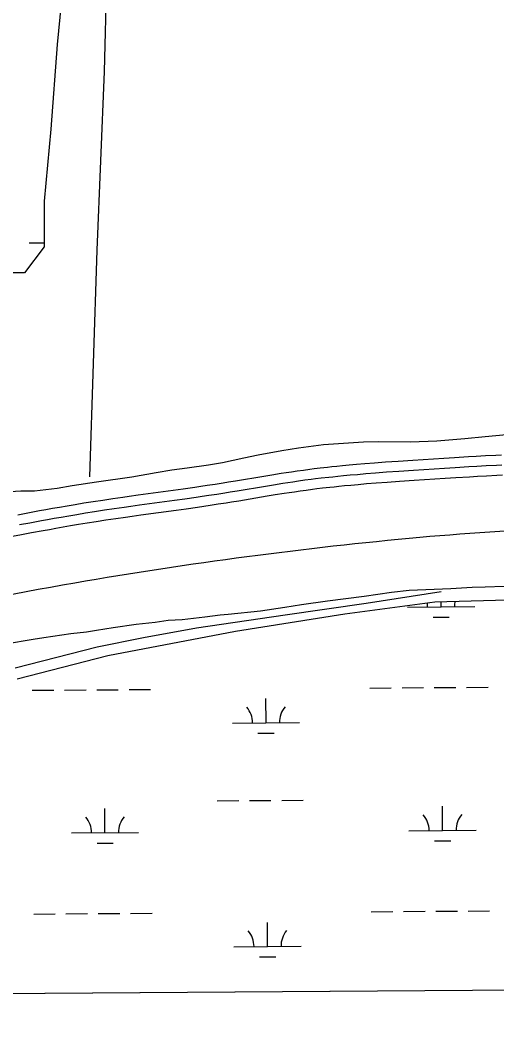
# Model space of a CAD drawing. Extents: x 3508733 to 3546731, y 546897 to 572481.
# Drawn here: x 3519079 to 3519788, y 552296 to 553786 of the extents above; entities that cross this region are included whole.
import ezdxf

# ---------------------------------------------------------------- set-up
doc = ezdxf.new("R2010")
doc.units = 0
for name, color, linetype in [('V-GRID-FRAM', 7, 'Continuous'), ('V-ROAD-CNTR', 7, 'Continuous'), ('V-SITE-VEGE', 7, 'Continuous'), ('V-TOPO-SHOR', 7, 'Continuous'), ('V-WETL-SWMP', 7, 'Continuous')]:
    doc.layers.add(name, color=color, linetype=linetype)

msp = doc.modelspace()

# ---------------------------------------------------------------- linework, layer by layer
at = {"layer": 'V-GRID-FRAM'}
msp.add_lwpolyline([(3512800, 570478.9), (3544431.3, 570695.1), (3544563.5, 552512.4), (3512916.4, 552296.1), (3512800, 570478.9)], dxfattribs=at)
at = {"layer": 'V-ROAD-CNTR'}
for points in [[(3519795.1, 553139.1), (3519786.8, 553138.7), (3519771.4, 553137.9), (3519757.8, 553137.2), (3519746, 553136.5), (3519725.2, 553135.2), (3519709.7, 553134.2), (3519663.2, 553131.2), (3519641.8, 553129.8), (3519623, 553128.4), (3519606.6, 553127.2), (3519592.2, 553126.1), (3519579.6, 553125), (3519568.6, 553124), (3519559, 553123.1), (3519550.5, 553122.2), (3519543.1, 553121.5), (3519536.7, 553120.8), (3519525.4, 553119.5), (3519516.9, 553118.5), (3519510.5, 553117.7), (3519501, 553116.4), (3519491.5, 553115.1), (3519483, 553113.9), (3519475.1, 553112.7), (3519467.7, 553111.6), (3519453.9, 553109.4), (3519441.8, 553107.4), (3519399.7, 553100.4), (3519389.2, 553098.7)], [(3519795.8, 553124.1), (3519787.6, 553123.7), (3519772.2, 553123), (3519758.7, 553122.2), (3519746.8, 553121.5), (3519726.2, 553120.3), (3519710.7, 553119.3), (3519664.2, 553116.2), (3519642.8, 553114.8), (3519624.1, 553113.5), (3519607.7, 553112.2), (3519593.4, 553111.1), (3519580.9, 553110), (3519570, 553109.1), (3519560.4, 553108.1), (3519552, 553107.3), (3519544.7, 553106.5), (3519538.3, 553105.9), (3519527.1, 553104.6), (3519518.7, 553103.6), (3519512.4, 553102.8), (3519503, 553101.6), (3519493.6, 553100.3), (3519485.2, 553099), (3519477.4, 553097.9), (3519470, 553096.7), (3519456.2, 553094.6), (3519444.2, 553092.6), (3519402.1, 553085.6), (3519391.6, 553083.9)], [(3519389.2, 553098.7), (3519381.3, 553097.4), (3519369.6, 553095.5), (3519357.8, 553093.7), (3519348.1, 553092.3), (3519339.1, 553091), (3519322.1, 553088.6), (3519307.2, 553086.6), (3519255, 553079.4), (3519241.9, 553077.6), (3519232.1, 553076.2), (3519217.4, 553074), (3519202.6, 553071.8), (3519188, 553069.6), (3519174.3, 553067.4), (3519161.4, 553065.3), (3519149.4, 553063.2), (3519138.2, 553061.3), (3519127.6, 553059.5), (3519117.7, 553057.7), (3519108.5, 553056), (3519091.1, 553052.8), (3519075.9, 553050)], [(3519796.5, 553109.1), (3519788.3, 553108.8), (3519773, 553108), (3519759.5, 553107.2), (3519747.7, 553106.5), (3519727.1, 553105.3), (3519711.6, 553104.3), (3519665.2, 553101.3), (3519643.8, 553099.8), (3519625.2, 553098.5), (3519608.9, 553097.3), (3519594.7, 553096.2), (3519582.2, 553095.1), (3519571.4, 553094.1), (3519561.9, 553093.2), (3519553.6, 553092.4), (3519546.3, 553091.6), (3519540, 553090.9), (3519528.9, 553089.7), (3519520.6, 553088.7), (3519514.3, 553087.9), (3519505, 553086.7), (3519495.7, 553085.4), (3519487.4, 553084.2), (3519479.6, 553083), (3519472.3, 553081.9), (3519458.6, 553079.8), (3519446.6, 553077.8), (3519404.6, 553070.8), (3519394, 553069.1)], [(3519391.6, 553083.9), (3519383.7, 553082.6), (3519371.8, 553080.7), (3519360, 553078.9), (3519350.3, 553077.5), (3519341.2, 553076.2), (3519324.2, 553073.8), (3519309.3, 553071.7), (3519257, 553064.5), (3519244, 553062.7), (3519234.2, 553061.3), (3519219.5, 553059.2), (3519204.9, 553057), (3519190.3, 553054.8), (3519176.7, 553052.6), (3519163.9, 553050.5), (3519151.9, 553048.5), (3519140.7, 553046.5), (3519130.2, 553044.7), (3519120.4, 553042.9), (3519111.1, 553041.3), (3519093.8, 553038.1), (3519078.7, 553035.3)], [(3519394, 553069), (3519386.1, 553067.8), (3519374.1, 553065.9), (3519362.2, 553064.1), (3519352.5, 553062.6), (3519343.3, 553061.3), (3519326.3, 553058.9), (3519311.3, 553056.8), (3519259.1, 553049.7), (3519246.1, 553047.9), (3519236.3, 553046.5), (3519221.7, 553044.4), (3519207.1, 553042.2), (3519192.7, 553039.9), (3519179.1, 553037.8), (3519166.4, 553035.7), (3519154.4, 553033.7), (3519143.3, 553031.7), (3519132.8, 553029.9), (3519123, 553028.2), (3519113.8, 553026.5), (3519096.6, 553023.3), (3519081.5, 553020.5), (3519068.3, 553018)]]:
    msp.add_lwpolyline(points, dxfattribs=at)
for centre, radius, start, end in [((3520110, 547981.6), 5053.8, 89.5424, 94.95), ((3520274.5, 546497.2), 6547, 95.26347, 99.79355), ((3520079.4, 547668.1), 5360, 99.8676, 106.1495)]:
    msp.add_arc(centre, radius, start, end, dxfattribs=at)
at = {"layer": 'V-SITE-VEGE'}
for p, q in [((3519589.9, 553158.3), (3519530.7, 553154.6)), ((3519612.9, 553158.8), (3519589.9, 553158.3)), ((3519660.1, 553158.5), (3519612.9, 553158.8)), ((3519699.3, 553159.6), (3519660.1, 553158.5)), ((3519740.9, 553163.1), (3519699.3, 553159.6)), ((3519770.9, 553166.3), (3519740.9, 553163.1)), ((3519802.6, 553169.5), (3519770.9, 553166.3)), ((3519468.4, 553145.7), (3519433.6, 553139.1)), ((3519493.2, 553149.3), (3519468.4, 553145.7)), ((3519530.7, 553154.6), (3519493.2, 553149.3)), ((3519380.5, 553127.7), (3519359.5, 553124.1)), ((3519412.2, 553134.4), (3519380.5, 553127.7)), ((3519433.6, 553139.1), (3519412.2, 553134.4)), ((3519282, 553112.9), (3519245.5, 553106.3)), ((3519305.1, 553116.6), (3519282, 553112.9)), ((3519327.8, 553119.5), (3519305.1, 553116.6)), ((3519359.5, 553124.1), (3519327.8, 553119.5)), ((3519193.2, 553098.8), (3519157, 553093.2)), ((3519245.5, 553106.3), (3519193.2, 553098.8)), ((3519080.6, 553085.4), (3519057.2, 553084.2)), ((3519100.9, 553085.3), (3519080.6, 553085.4)), ((3519134.6, 553089.2), (3519100.9, 553085.3)), ((3519157, 553093.2), (3519134.6, 553089.2)), ((3519591.2, 552929.2), (3519631.9, 552935.3)), ((3519631.9, 552935.3), (3519658.1, 552938.2)), ((3519658.1, 552938.2), (3519720.1, 552940.8)), ((3519720.1, 552940.8), (3519751.8, 552942.7)), ((3519751.8, 552942.7), (3519770.7, 552943.3)), ((3519770.7, 552943.3), (3519799.3, 552944.2)), ((3519497.7, 552916.9), (3519536.7, 552922.3)), ((3519536.7, 552922.3), (3519563.6, 552925.6)), ((3519563.6, 552925.6), (3519591.2, 552929.2)), ((3519388.7, 552902.4), (3519437, 552907.7)), ((3519437, 552907.7), (3519473.2, 552912.8)), ((3519473.2, 552912.8), (3519497.7, 552916.9)), ((3519252.2, 552887.5), (3519280.1, 552890.7)), ((3519280.1, 552890.7), (3519299.8, 552893.4)), ((3519299.8, 552893.4), (3519320.5, 552894.8)), ((3519320.5, 552894.8), (3519354.3, 552898.6)), ((3519354.3, 552898.6), (3519377, 552901.6)), ((3519377, 552901.6), (3519388.7, 552902.4)), ((3519114.9, 552867.7), (3519154.9, 552873.8)), ((3519154.9, 552873.8), (3519178, 552876.5)), ((3519178, 552876.5), (3519193.2, 552878.9)), ((3519193.2, 552878.9), (3519217.7, 552882.6)), ((3519217.7, 552882.6), (3519252.2, 552887.5)), ((3519057.6, 552858.5), (3519099, 552865.6)), ((3519099, 552865.6), (3519114.9, 552867.7)), ((3520954.7, 552351), (3517549.8, 552327.7))]:
    msp.add_line(p, q, dxfattribs=at)
at = {"layer": 'V-TOPO-SHOR'}
for points in [[(3519234.4, 555057.7), (3519231.4, 554999), (3519226.7, 554905.5), (3519226.6, 554696), (3519218.7, 554444.5), (3519218.2, 554364.4), (3519217.8, 554189.8), (3519211.4, 553983.6), (3519204.4, 553709.6), (3519193.7, 553443.8), (3519182.7, 553106.6)], [(3519072, 552822.8), (3519193.9, 552854.2), (3519263, 552867.7), (3519341.6, 552882), (3519473.4, 552901.5), (3519594.2, 552919), (3519705.6, 552936.1)]]:
    msp.add_lwpolyline(points, dxfattribs=at)
at = {"layer": 'V-WETL-SWMP'}
for p, q in [((3519092.9, 553454.6), (3519115.4, 553454.8)), ((3519696.2, 552920.7), (3520184.3, 552934.9)), ((3519562.1, 552903.2), (3519696.2, 552920.7)), ((3519705.4, 552913.5), (3519705.3, 552921)), ((3519655.4, 552913.2), (3519755.4, 552913.8)), ((3519400, 552877.5), (3519562.1, 552903.2)), ((3519693.5, 552898), (3519717.5, 552898.2)), ((3519210, 552841), (3519400, 552877.5)), ((3519075.2, 552806.2), (3519210, 552841)), ((3519097.5, 552789.3), (3519129.5, 552789.5)), ((3519145.5, 552789.6), (3519177.5, 552789.8)), ((3519193.5, 552789.9), (3519225.5, 552790.2)), ((3519241.5, 552790.3), (3519273.4, 552790.5)), ((3519599.3, 552792.7), (3519631.3, 552792.9)), ((3519647.3, 552793), (3519679.3, 552793.3)), ((3519695.3, 552793.4), (3519727.3, 552793.6)), ((3519743.3, 552793.7), (3519775.3, 552793.9)), ((3519445.1, 552740.9), (3519444.9, 552776.9)), ((3519395.1, 552740.6), (3519495.1, 552741.3)), ((3519433.2, 552725.4), (3519457.2, 552725.6)), ((3519372.5, 552625), (3519404.5, 552625.2)), ((3519420.5, 552625.3), (3519452.5, 552625.5)), ((3519468.5, 552625.6), (3519500.5, 552625.9)), ((3519205.7, 552577.4), (3519205.5, 552613.4)), ((3519707.6, 552580.8), (3519707.4, 552616.8)), ((3519155.7, 552577.1), (3519255.7, 552577.7)), ((3519657.6, 552580.5), (3519757.6, 552581.2)), ((3519193.9, 552561.9), (3519217.9, 552562.1)), ((3519695.8, 552565.3), (3519719.7, 552565.5)), ((3519099.7, 552456.6), (3519131.7, 552456.8)), ((3519147.7, 552456.9), (3519179.7, 552457.2)), ((3519195.7, 552457.3), (3519227.7, 552457.5)), ((3519243.7, 552457.6), (3519275.7, 552457.8)), ((3519601.6, 552460), (3519633.6, 552460.3)), ((3519649.6, 552460.4), (3519681.6, 552460.6)), ((3519697.6, 552460.7), (3519729.6, 552460.9)), ((3519745.6, 552461), (3519777.6, 552461.2)), ((3519447.4, 552408.2), (3519447.1, 552444.2)), ((3519397.4, 552407.9), (3519497.4, 552408.6)), ((3519435.5, 552392.7), (3519459.5, 552392.9)), ((3521211.4, 552352.8), (3517676.4, 552328.6))]:
    msp.add_line(p, q, dxfattribs=at)
msp.add_lwpolyline([(3519154.2, 553953.6), (3519134.8, 553749.9), (3519125.1, 553623.7), (3519115.4, 553517), (3519115.4, 553449.1), (3519086.3, 553410.3), (3519057.2, 553410.3)], dxfattribs=at)
for centre, start, end in [((3519650.1, 552913.6), 359.6198, 9.2434), ((3519760.6, 552914.4), 168.1265, 181.1635), ((3519389.9, 552741), 359.6198, 41.1635), ((3519500.3, 552741.8), 139.6198, 181.1635), ((3519150.5, 552577.5), 359.6198, 41.1635), ((3519261, 552578.3), 139.6198, 181.1635), ((3519652.4, 552580.9), 359.6198, 41.1635), ((3519762.9, 552581.7), 139.6198, 181.1635), ((3519392.1, 552408.3), 359.6198, 41.1635), ((3519502.6, 552409.1), 139.6198, 181.1635)]:
    msp.add_arc(centre, 35.2, start, end, dxfattribs=at)

doc.saveas('drawing.dxf')
